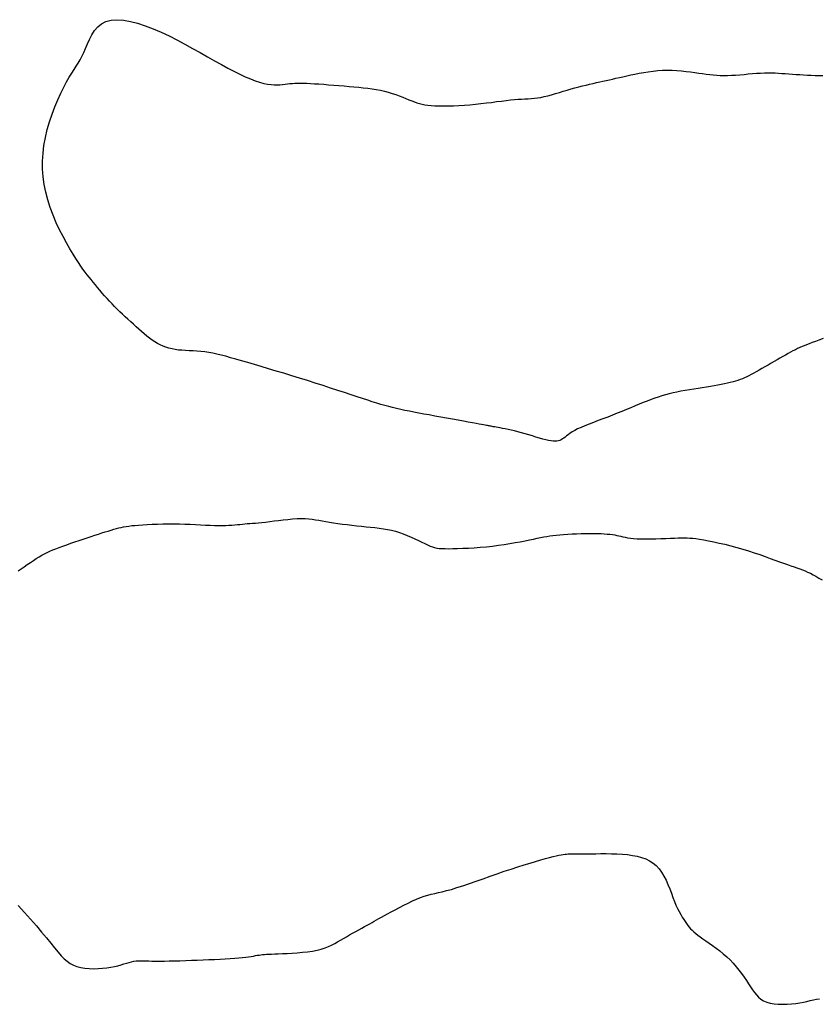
# Model space of a CAD drawing. Header units: millimetres. Extents: x 32690613 to 32693367, y 5343692 to 5344708.
# Tile 456 of 656: x 32692898 to 32692911, y 5344093 to 5344108. Entities that reach past the tile are written whole.
import ezdxf

# ---------------------------------------------------------------- set-up
doc = ezdxf.new("R2010")
doc.units = ezdxf.units.MM
doc.header["$LTSCALE"] = 20
doc.layers.add('02-DGM_HL_492.50', color=92, linetype='Continuous')

msp = doc.modelspace()

# ---------------------------------------------------------------- linework, layer by layer
at = {"layer": '02-DGM_HL_492.50', "elevation": 492.5, "flags": 128}
for points in [[(32692910.814, 5344103.287), (32692910.748, 5344103.262), (32692910.69, 5344103.24), (32692910.639, 5344103.221), (32692910.593, 5344103.203), (32692910.551, 5344103.187), (32692910.513, 5344103.171), (32692910.477, 5344103.156), (32692910.442, 5344103.14), (32692910.406, 5344103.124), (32692910.37, 5344103.106), (32692910.332, 5344103.087), (32692910.293, 5344103.067), (32692910.253, 5344103.045), (32692910.211, 5344103.022), (32692910.168, 5344102.998), (32692910.123, 5344102.973), (32692910.077, 5344102.946), (32692910.03, 5344102.919), (32692909.981, 5344102.891), (32692909.933, 5344102.862), (32692909.884, 5344102.834), (32692909.836, 5344102.806), (32692909.79, 5344102.779), (32692909.745, 5344102.754), (32692909.703, 5344102.731), (32692909.663, 5344102.709), (32692909.626, 5344102.69), (32692909.591, 5344102.672), (32692909.556, 5344102.656), (32692909.522, 5344102.642), (32692909.487, 5344102.628), (32692909.45, 5344102.616), (32692909.412, 5344102.603), (32692909.372, 5344102.592), (32692909.328, 5344102.581), (32692909.282, 5344102.57), (32692909.234, 5344102.559), (32692909.182, 5344102.548), (32692909.128, 5344102.538), (32692909.07, 5344102.528), (32692909.009, 5344102.518), (32692908.946, 5344102.508), (32692908.88, 5344102.498), (32692908.812, 5344102.488), (32692908.744, 5344102.477), (32692908.675, 5344102.466), (32692908.606, 5344102.455), (32692908.539, 5344102.443), (32692908.474, 5344102.43), (32692908.412, 5344102.416), (32692908.351, 5344102.402), (32692908.292, 5344102.386), (32692908.234, 5344102.369), (32692908.176, 5344102.35), (32692908.118, 5344102.331), (32692908.059, 5344102.309), (32692907.999, 5344102.286), (32692907.936, 5344102.261), (32692907.871, 5344102.235), (32692907.804, 5344102.207), (32692907.736, 5344102.178), (32692907.665, 5344102.149), (32692907.593, 5344102.119), (32692907.519, 5344102.089), (32692907.444, 5344102.059), (32692907.367, 5344102.029), (32692907.29, 5344102), (32692907.213, 5344101.972), (32692907.139, 5344101.944), (32692907.068, 5344101.916), (32692907.001, 5344101.889), (32692906.939, 5344101.863), (32692906.884, 5344101.838), (32692906.837, 5344101.813), (32692906.796, 5344101.79), (32692906.761, 5344101.767), (32692906.732, 5344101.746), (32692906.705, 5344101.727), (32692906.682, 5344101.709), (32692906.661, 5344101.693), (32692906.64, 5344101.678), (32692906.62, 5344101.666), (32692906.599, 5344101.656), (32692906.576, 5344101.648), (32692906.551, 5344101.643), (32692906.524, 5344101.641), (32692906.493, 5344101.642), (32692906.458, 5344101.646), (32692906.419, 5344101.653), (32692906.374, 5344101.663), (32692906.325, 5344101.676), (32692906.273, 5344101.692), (32692906.217, 5344101.709), (32692906.16, 5344101.727), (32692906.101, 5344101.745), (32692906.042, 5344101.762), (32692905.984, 5344101.779), (32692905.928, 5344101.794), (32692905.873, 5344101.808), (32692905.821, 5344101.82), (32692905.771, 5344101.831), (32692905.725, 5344101.84), (32692905.682, 5344101.848), (32692905.644, 5344101.856), (32692905.61, 5344101.862), (32692905.581, 5344101.867), (32692905.556, 5344101.871), (32692905.534, 5344101.875), (32692905.516, 5344101.879), (32692905.5, 5344101.882), (32692905.485, 5344101.884), (32692905.47, 5344101.887), (32692905.456, 5344101.89), (32692905.441, 5344101.892), (32692905.423, 5344101.896), (32692905.402, 5344101.899), (32692905.377, 5344101.904), (32692905.345, 5344101.91), (32692905.306, 5344101.917), (32692905.258, 5344101.926), (32692905.201, 5344101.936), (32692905.132, 5344101.948), (32692905.055, 5344101.962), (32692904.97, 5344101.978), (32692904.88, 5344101.994), (32692904.787, 5344102.011), (32692904.693, 5344102.028), (32692904.6, 5344102.045), (32692904.509, 5344102.062), (32692904.423, 5344102.077), (32692904.342, 5344102.092), (32692904.264, 5344102.107), (32692904.19, 5344102.121), (32692904.119, 5344102.135), (32692904.051, 5344102.149), (32692903.986, 5344102.164), (32692903.922, 5344102.18), (32692903.859, 5344102.196), (32692903.797, 5344102.213), (32692903.733, 5344102.232), (32692903.667, 5344102.252), (32692903.597, 5344102.274), (32692903.523, 5344102.298), (32692903.442, 5344102.325), (32692903.354, 5344102.354), (32692903.258, 5344102.386), (32692903.154, 5344102.42), (32692903.043, 5344102.456), (32692902.928, 5344102.494), (32692902.808, 5344102.533), (32692902.684, 5344102.573), (32692902.559, 5344102.613), (32692902.432, 5344102.652), (32692902.306, 5344102.691), (32692902.181, 5344102.729), (32692902.057, 5344102.766), (32692901.937, 5344102.802), (32692901.82, 5344102.837), (32692901.709, 5344102.869), (32692901.603, 5344102.9), (32692901.504, 5344102.929), (32692901.413, 5344102.955), (32692901.329, 5344102.979), (32692901.251, 5344103.001), (32692901.178, 5344103.02), (32692901.108, 5344103.037), (32692901.042, 5344103.051), (32692900.978, 5344103.063), (32692900.915, 5344103.072), (32692900.852, 5344103.079), (32692900.79, 5344103.084), (32692900.728, 5344103.088), (32692900.667, 5344103.091), (32692900.608, 5344103.094), (32692900.55, 5344103.097), (32692900.495, 5344103.102), (32692900.441, 5344103.109), (32692900.39, 5344103.119), (32692900.341, 5344103.132), (32692900.293, 5344103.147), (32692900.248, 5344103.164), (32692900.203, 5344103.185), (32692900.159, 5344103.208), (32692900.116, 5344103.234), (32692900.074, 5344103.262), (32692900.031, 5344103.293), (32692899.988, 5344103.326), (32692899.945, 5344103.361), (32692899.901, 5344103.398), (32692899.858, 5344103.436), (32692899.815, 5344103.475), (32692899.772, 5344103.514), (32692899.729, 5344103.554), (32692899.685, 5344103.594), (32692899.642, 5344103.634), (32692899.599, 5344103.675), (32692899.556, 5344103.715), (32692899.514, 5344103.756), (32692899.472, 5344103.798), (32692899.431, 5344103.84), (32692899.39, 5344103.883), (32692899.35, 5344103.926), (32692899.311, 5344103.97), (32692899.272, 5344104.014), (32692899.235, 5344104.058), (32692899.198, 5344104.102), (32692899.163, 5344104.145), (32692899.128, 5344104.187), (32692899.095, 5344104.228), (32692899.062, 5344104.268), (32692899.03, 5344104.308), (32692898.998, 5344104.35), (32692898.964, 5344104.395), (32692898.929, 5344104.445), (32692898.891, 5344104.501), (32692898.85, 5344104.565), (32692898.805, 5344104.638), (32692898.755, 5344104.722), (32692898.701, 5344104.815), (32692898.646, 5344104.917), (32692898.591, 5344105.026), (32692898.538, 5344105.14), (32692898.487, 5344105.259), (32692898.441, 5344105.381), (32692898.401, 5344105.504), (32692898.369, 5344105.628), (32692898.345, 5344105.752), (32692898.328, 5344105.876), (32692898.319, 5344106.001), (32692898.318, 5344106.126), (32692898.325, 5344106.252), (32692898.34, 5344106.377), (32692898.362, 5344106.503), (32692898.392, 5344106.629), (32692898.429, 5344106.754), (32692898.47, 5344106.876), (32692898.515, 5344106.994), (32692898.562, 5344107.106), (32692898.61, 5344107.211), (32692898.658, 5344107.307), (32692898.703, 5344107.392), (32692898.745, 5344107.467), (32692898.784, 5344107.531), (32692898.821, 5344107.59), (32692898.855, 5344107.643), (32692898.887, 5344107.695), (32692898.918, 5344107.746), (32692898.947, 5344107.801), (32692898.976, 5344107.862), (32692899.005, 5344107.929), (32692899.036, 5344108), (32692899.069, 5344108.074), (32692899.106, 5344108.146), (32692899.15, 5344108.214), (32692899.201, 5344108.275), (32692899.261, 5344108.325), (32692899.332, 5344108.362), (32692899.415, 5344108.383), (32692899.509, 5344108.389), (32692899.612, 5344108.381), (32692899.723, 5344108.362), (32692899.84, 5344108.331), (32692899.962, 5344108.291), (32692900.088, 5344108.243), (32692900.215, 5344108.188), (32692900.342, 5344108.128), (32692900.469, 5344108.064), (32692900.594, 5344107.997), (32692900.718, 5344107.93), (32692900.839, 5344107.862), (32692900.957, 5344107.795), (32692901.071, 5344107.73), (32692901.18, 5344107.67), (32692901.284, 5344107.614), (32692901.382, 5344107.563), (32692901.475, 5344107.517), (32692901.563, 5344107.477), (32692901.645, 5344107.442), (32692901.722, 5344107.413), (32692901.793, 5344107.389), (32692901.859, 5344107.37), (32692901.919, 5344107.358), (32692901.975, 5344107.35), (32692902.027, 5344107.346), (32692902.074, 5344107.346), (32692902.119, 5344107.348), (32692902.161, 5344107.352), (32692902.202, 5344107.357), (32692902.241, 5344107.362), (32692902.279, 5344107.366), (32692902.317, 5344107.369), (32692902.357, 5344107.371), (32692902.399, 5344107.373), (32692902.444, 5344107.373), (32692902.492, 5344107.373), (32692902.546, 5344107.371), (32692902.606, 5344107.369), (32692902.671, 5344107.365), (32692902.743, 5344107.361), (32692902.819, 5344107.355), (32692902.898, 5344107.349), (32692902.979, 5344107.343), (32692903.061, 5344107.336), (32692903.144, 5344107.329), (32692903.224, 5344107.322), (32692903.303, 5344107.315), (32692903.379, 5344107.308), (32692903.453, 5344107.301), (32692903.524, 5344107.293), (32692903.594, 5344107.284), (32692903.661, 5344107.273), (32692903.727, 5344107.26), (32692903.791, 5344107.246), (32692903.853, 5344107.229), (32692903.914, 5344107.21), (32692903.972, 5344107.19), (32692904.029, 5344107.169), (32692904.083, 5344107.148), (32692904.134, 5344107.127), (32692904.183, 5344107.107), (32692904.228, 5344107.089), (32692904.271, 5344107.073), (32692904.312, 5344107.058), (32692904.353, 5344107.046), (32692904.394, 5344107.035), (32692904.438, 5344107.027), (32692904.486, 5344107.02), (32692904.538, 5344107.014), (32692904.597, 5344107.011), (32692904.664, 5344107.009), (32692904.737, 5344107.008), (32692904.815, 5344107.01), (32692904.898, 5344107.012), (32692904.984, 5344107.016), (32692905.072, 5344107.022), (32692905.161, 5344107.028), (32692905.25, 5344107.036), (32692905.337, 5344107.046), (32692905.423, 5344107.056), (32692905.506, 5344107.066), (32692905.587, 5344107.077), (32692905.664, 5344107.087), (32692905.738, 5344107.096), (32692905.807, 5344107.104), (32692905.872, 5344107.111), (32692905.932, 5344107.115), (32692905.988, 5344107.119), (32692906.041, 5344107.121), (32692906.091, 5344107.124), (32692906.141, 5344107.127), (32692906.191, 5344107.131), (32692906.241, 5344107.137), (32692906.294, 5344107.146), (32692906.35, 5344107.157), (32692906.408, 5344107.172), (32692906.468, 5344107.188), (32692906.53, 5344107.206), (32692906.592, 5344107.225), (32692906.655, 5344107.244), (32692906.718, 5344107.263), (32692906.781, 5344107.281), (32692906.842, 5344107.298), (32692906.902, 5344107.314), (32692906.961, 5344107.329), (32692907.019, 5344107.343), (32692907.075, 5344107.357), (32692907.131, 5344107.369), (32692907.185, 5344107.382), (32692907.238, 5344107.393), (32692907.29, 5344107.405), (32692907.342, 5344107.416), (32692907.393, 5344107.428), (32692907.445, 5344107.439), (32692907.498, 5344107.451), (32692907.553, 5344107.464), (32692907.61, 5344107.476), (32692907.671, 5344107.49), (32692907.734, 5344107.504), (32692907.801, 5344107.518), (32692907.871, 5344107.532), (32692907.943, 5344107.546), (32692908.016, 5344107.557), (32692908.092, 5344107.567), (32692908.168, 5344107.575), (32692908.245, 5344107.58), (32692908.321, 5344107.581), (32692908.398, 5344107.579), (32692908.474, 5344107.575), (32692908.548, 5344107.569), (32692908.621, 5344107.562), (32692908.691, 5344107.553), (32692908.759, 5344107.544), (32692908.824, 5344107.535), (32692908.885, 5344107.526), (32692908.943, 5344107.518), (32692909, 5344107.511), (32692909.055, 5344107.505), (32692909.111, 5344107.501), (32692909.167, 5344107.498), (32692909.224, 5344107.496), (32692909.284, 5344107.497), (32692909.347, 5344107.499), (32692909.413, 5344107.503), (32692909.48, 5344107.508), (32692909.548, 5344107.514), (32692909.617, 5344107.52), (32692909.684, 5344107.526), (32692909.75, 5344107.531), (32692909.814, 5344107.535), (32692909.875, 5344107.537), (32692909.934, 5344107.538), (32692909.99, 5344107.537), (32692910.046, 5344107.536), (32692910.1, 5344107.533), (32692910.154, 5344107.53), (32692910.209, 5344107.526), (32692910.265, 5344107.522), (32692910.322, 5344107.518), (32692910.381, 5344107.514), (32692910.44, 5344107.51), (32692910.501, 5344107.507), (32692910.563, 5344107.503), (32692910.625, 5344107.5), (32692910.687, 5344107.498), (32692910.75, 5344107.497), (32692910.812, 5344107.496)], [(32692897.926, 5344099.566), (32692897.974, 5344099.6), (32692898.023, 5344099.634), (32692898.073, 5344099.669), (32692898.122, 5344099.702), (32692898.17, 5344099.734), (32692898.217, 5344099.764), (32692898.262, 5344099.791), (32692898.305, 5344099.816), (32692898.348, 5344099.839), (32692898.391, 5344099.861), (32692898.436, 5344099.882), (32692898.483, 5344099.902), (32692898.532, 5344099.922), (32692898.585, 5344099.943), (32692898.643, 5344099.964), (32692898.704, 5344099.986), (32692898.768, 5344100.008), (32692898.834, 5344100.031), (32692898.901, 5344100.053), (32692898.967, 5344100.075), (32692899.032, 5344100.097), (32692899.096, 5344100.117), (32692899.156, 5344100.137), (32692899.213, 5344100.156), (32692899.267, 5344100.174), (32692899.319, 5344100.19), (32692899.368, 5344100.205), (32692899.414, 5344100.219), (32692899.458, 5344100.232), (32692899.499, 5344100.244), (32692899.539, 5344100.254), (32692899.577, 5344100.263), (32692899.615, 5344100.271), (32692899.655, 5344100.279), (32692899.698, 5344100.285), (32692899.745, 5344100.291), (32692899.797, 5344100.296), (32692899.856, 5344100.301), (32692899.922, 5344100.305), (32692899.994, 5344100.309), (32692900.073, 5344100.313), (32692900.156, 5344100.316), (32692900.242, 5344100.318), (32692900.33, 5344100.319), (32692900.419, 5344100.319), (32692900.508, 5344100.318), (32692900.596, 5344100.316), (32692900.682, 5344100.313), (32692900.766, 5344100.309), (32692900.848, 5344100.304), (32692900.925, 5344100.3), (32692901, 5344100.297), (32692901.07, 5344100.294), (32692901.135, 5344100.293), (32692901.195, 5344100.293), (32692901.25, 5344100.294), (32692901.301, 5344100.297), (32692901.349, 5344100.3), (32692901.394, 5344100.304), (32692901.437, 5344100.308), (32692901.478, 5344100.312), (32692901.517, 5344100.316), (32692901.557, 5344100.319), (32692901.596, 5344100.323), (32692901.637, 5344100.326), (32692901.68, 5344100.329), (32692901.726, 5344100.333), (32692901.775, 5344100.337), (32692901.829, 5344100.342), (32692901.889, 5344100.349), (32692901.954, 5344100.357), (32692902.024, 5344100.366), (32692902.097, 5344100.375), (32692902.172, 5344100.384), (32692902.247, 5344100.392), (32692902.321, 5344100.398), (32692902.392, 5344100.403), (32692902.459, 5344100.405), (32692902.521, 5344100.404), (32692902.579, 5344100.4), (32692902.634, 5344100.394), (32692902.687, 5344100.386), (32692902.74, 5344100.377), (32692902.794, 5344100.367), (32692902.851, 5344100.356), (32692902.912, 5344100.345), (32692902.977, 5344100.335), (32692903.047, 5344100.325), (32692903.12, 5344100.316), (32692903.195, 5344100.307), (32692903.271, 5344100.298), (32692903.348, 5344100.29), (32692903.424, 5344100.282), (32692903.498, 5344100.274), (32692903.57, 5344100.267), (32692903.64, 5344100.259), (32692903.708, 5344100.251), (32692903.774, 5344100.241), (32692903.839, 5344100.23), (32692903.903, 5344100.217), (32692903.967, 5344100.201), (32692904.03, 5344100.182), (32692904.093, 5344100.159), (32692904.156, 5344100.134), (32692904.218, 5344100.107), (32692904.277, 5344100.08), (32692904.334, 5344100.053), (32692904.388, 5344100.027), (32692904.438, 5344100.003), (32692904.483, 5344099.982), (32692904.523, 5344099.964), (32692904.56, 5344099.951), (32692904.595, 5344099.94), (32692904.631, 5344099.932), (32692904.669, 5344099.927), (32692904.712, 5344099.924), (32692904.761, 5344099.923), (32692904.819, 5344099.922), (32692904.886, 5344099.923), (32692904.962, 5344099.925), (32692905.046, 5344099.928), (32692905.135, 5344099.932), (32692905.229, 5344099.938), (32692905.325, 5344099.945), (32692905.423, 5344099.954), (32692905.52, 5344099.964), (32692905.615, 5344099.976), (32692905.708, 5344099.99), (32692905.798, 5344100.004), (32692905.884, 5344100.019), (32692905.965, 5344100.034), (32692906.042, 5344100.049), (32692906.113, 5344100.064), (32692906.179, 5344100.077), (32692906.238, 5344100.089), (32692906.292, 5344100.1), (32692906.342, 5344100.11), (32692906.391, 5344100.119), (32692906.439, 5344100.127), (32692906.488, 5344100.133), (32692906.54, 5344100.14), (32692906.597, 5344100.145), (32692906.659, 5344100.15), (32692906.726, 5344100.155), (32692906.796, 5344100.159), (32692906.867, 5344100.162), (32692906.939, 5344100.164), (32692907.011, 5344100.166), (32692907.079, 5344100.167), (32692907.144, 5344100.167), (32692907.204, 5344100.166), (32692907.26, 5344100.164), (32692907.31, 5344100.161), (32692907.357, 5344100.157), (32692907.4, 5344100.153), (32692907.44, 5344100.148), (32692907.478, 5344100.142), (32692907.512, 5344100.135), (32692907.545, 5344100.128), (32692907.577, 5344100.12), (32692907.61, 5344100.112), (32692907.646, 5344100.105), (32692907.684, 5344100.098), (32692907.728, 5344100.091), (32692907.779, 5344100.086), (32692907.837, 5344100.082), (32692907.904, 5344100.08), (32692907.978, 5344100.08), (32692908.056, 5344100.08), (32692908.137, 5344100.082), (32692908.218, 5344100.084), (32692908.296, 5344100.086), (32692908.37, 5344100.089), (32692908.437, 5344100.092), (32692908.495, 5344100.094), (32692908.546, 5344100.095), (32692908.593, 5344100.096), (32692908.637, 5344100.095), (32692908.681, 5344100.093), (32692908.728, 5344100.089), (32692908.779, 5344100.083), (32692908.838, 5344100.074), (32692908.905, 5344100.063), (32692908.981, 5344100.048), (32692909.063, 5344100.032), (32692909.151, 5344100.013), (32692909.242, 5344099.992), (32692909.336, 5344099.969), (32692909.432, 5344099.943), (32692909.527, 5344099.916), (32692909.62, 5344099.887), (32692909.712, 5344099.857), (32692909.8, 5344099.827), (32692909.886, 5344099.796), (32692909.967, 5344099.767), (32692910.044, 5344099.738), (32692910.116, 5344099.712), (32692910.182, 5344099.688), (32692910.243, 5344099.667), (32692910.298, 5344099.648), (32692910.349, 5344099.631), (32692910.396, 5344099.615), (32692910.441, 5344099.6), (32692910.484, 5344099.584), (32692910.526, 5344099.567), (32692910.567, 5344099.549), (32692910.61, 5344099.528), (32692910.654, 5344099.505), (32692910.699, 5344099.48), (32692910.747, 5344099.452), (32692910.798, 5344099.423)], [(32692897.927, 5344094.211), (32692898.03, 5344094.101), (32692898.127, 5344093.993), (32692898.218, 5344093.888), (32692898.302, 5344093.787), (32692898.379, 5344093.693), (32692898.449, 5344093.608), (32692898.511, 5344093.532), (32692898.567, 5344093.466), (32692898.618, 5344093.408), (32692898.666, 5344093.359), (32692898.713, 5344093.318), (32692898.761, 5344093.284), (32692898.812, 5344093.256), (32692898.867, 5344093.235), (32692898.928, 5344093.219), (32692898.994, 5344093.208), (32692899.063, 5344093.202), (32692899.134, 5344093.2), (32692899.206, 5344093.201), (32692899.277, 5344093.206), (32692899.345, 5344093.213), (32692899.409, 5344093.223), (32692899.469, 5344093.234), (32692899.524, 5344093.247), (32692899.574, 5344093.261), (32692899.621, 5344093.275), (32692899.665, 5344093.288), (32692899.705, 5344093.3), (32692899.744, 5344093.31), (32692899.781, 5344093.318), (32692899.817, 5344093.323), (32692899.853, 5344093.326), (32692899.889, 5344093.327), (32692899.928, 5344093.326), (32692899.971, 5344093.325), (32692900.017, 5344093.323), (32692900.069, 5344093.322), (32692900.128, 5344093.32), (32692900.195, 5344093.32), (32692900.268, 5344093.321), (32692900.347, 5344093.323), (32692900.43, 5344093.325), (32692900.518, 5344093.328), (32692900.609, 5344093.331), (32692900.701, 5344093.334), (32692900.795, 5344093.338), (32692900.888, 5344093.342), (32692900.981, 5344093.345), (32692901.071, 5344093.349), (32692901.159, 5344093.353), (32692901.243, 5344093.358), (32692901.322, 5344093.362), (32692901.395, 5344093.367), (32692901.461, 5344093.372), (32692901.519, 5344093.378), (32692901.571, 5344093.384), (32692901.616, 5344093.391), (32692901.657, 5344093.397), (32692901.693, 5344093.403), (32692901.725, 5344093.409), (32692901.756, 5344093.414), (32692901.784, 5344093.418), (32692901.812, 5344093.422), (32692901.84, 5344093.425), (32692901.87, 5344093.428), (32692901.904, 5344093.43), (32692901.941, 5344093.432), (32692901.984, 5344093.434), (32692902.034, 5344093.437), (32692902.092, 5344093.439), (32692902.159, 5344093.441), (32692902.233, 5344093.445), (32692902.312, 5344093.449), (32692902.394, 5344093.455), (32692902.478, 5344093.462), (32692902.56, 5344093.471), (32692902.639, 5344093.483), (32692902.712, 5344093.496), (32692902.779, 5344093.513), (32692902.84, 5344093.532), (32692902.895, 5344093.554), (32692902.946, 5344093.577), (32692902.995, 5344093.602), (32692903.042, 5344093.628), (32692903.088, 5344093.655), (32692903.135, 5344093.683), (32692903.183, 5344093.712), (32692903.233, 5344093.74), (32692903.282, 5344093.769), (32692903.332, 5344093.797), (32692903.381, 5344093.824), (32692903.428, 5344093.85), (32692903.473, 5344093.875), (32692903.516, 5344093.898), (32692903.555, 5344093.92), (32692903.592, 5344093.941), (32692903.629, 5344093.961), (32692903.665, 5344093.981), (32692903.704, 5344094.002), (32692903.745, 5344094.025), (32692903.791, 5344094.05), (32692903.842, 5344094.078), (32692903.9, 5344094.11), (32692903.963, 5344094.144), (32692904.03, 5344094.179), (32692904.099, 5344094.215), (32692904.169, 5344094.251), (32692904.238, 5344094.284), (32692904.306, 5344094.314), (32692904.37, 5344094.34), (32692904.429, 5344094.36), (32692904.485, 5344094.377), (32692904.541, 5344094.391), (32692904.596, 5344094.404), (32692904.655, 5344094.417), (32692904.718, 5344094.431), (32692904.787, 5344094.449), (32692904.865, 5344094.47), (32692904.952, 5344094.497), (32692905.048, 5344094.528), (32692905.151, 5344094.563), (32692905.259, 5344094.601), (32692905.37, 5344094.64), (32692905.484, 5344094.68), (32692905.597, 5344094.72), (32692905.71, 5344094.759), (32692905.819, 5344094.795), (32692905.925, 5344094.83), (32692906.026, 5344094.861), (32692906.122, 5344094.891), (32692906.211, 5344094.917), (32692906.294, 5344094.941), (32692906.369, 5344094.962), (32692906.435, 5344094.98), (32692906.493, 5344094.995), (32692906.542, 5344095.007), (32692906.584, 5344095.016), (32692906.621, 5344095.023), (32692906.653, 5344095.029), (32692906.682, 5344095.032), (32692906.708, 5344095.035), (32692906.733, 5344095.036), (32692906.758, 5344095.037), (32692906.785, 5344095.037), (32692906.813, 5344095.037), (32692906.846, 5344095.036), (32692906.883, 5344095.036), (32692906.925, 5344095.036), (32692906.975, 5344095.036), (32692907.033, 5344095.037), (32692907.1, 5344095.038), (32692907.175, 5344095.04), (32692907.255, 5344095.041), (32692907.34, 5344095.041), (32692907.427, 5344095.04), (32692907.514, 5344095.038), (32692907.601, 5344095.033), (32692907.684, 5344095.025), (32692907.764, 5344095.014), (32692907.838, 5344094.999), (32692907.909, 5344094.98), (32692907.974, 5344094.956), (32692908.035, 5344094.926), (32692908.091, 5344094.891), (32692908.142, 5344094.849), (32692908.188, 5344094.8), (32692908.229, 5344094.744), (32692908.266, 5344094.682), (32692908.3, 5344094.616), (32692908.33, 5344094.547), (32692908.358, 5344094.477), (32692908.385, 5344094.407), (32692908.41, 5344094.34), (32692908.435, 5344094.276), (32692908.459, 5344094.217), (32692908.484, 5344094.163), (32692908.509, 5344094.113), (32692908.534, 5344094.068), (32692908.558, 5344094.026), (32692908.582, 5344093.989), (32692908.605, 5344093.954), (32692908.627, 5344093.922), (32692908.649, 5344093.893), (32692908.671, 5344093.866), (32692908.693, 5344093.84), (32692908.717, 5344093.814), (32692908.744, 5344093.789), (32692908.774, 5344093.764), (32692908.807, 5344093.737), (32692908.846, 5344093.708), (32692908.89, 5344093.677), (32692908.939, 5344093.644), (32692908.991, 5344093.608), (32692909.046, 5344093.57), (32692909.103, 5344093.529), (32692909.16, 5344093.486), (32692909.216, 5344093.44), (32692909.271, 5344093.391), (32692909.324, 5344093.34), (32692909.375, 5344093.287), (32692909.422, 5344093.232), (32692909.467, 5344093.177), (32692909.51, 5344093.121), (32692909.55, 5344093.066), (32692909.587, 5344093.012), (32692909.622, 5344092.96), (32692909.654, 5344092.911), (32692909.685, 5344092.864), (32692909.715, 5344092.821), (32692909.747, 5344092.781), (32692909.781, 5344092.745), (32692909.819, 5344092.714), (32692909.862, 5344092.687), (32692909.911, 5344092.666), (32692909.968, 5344092.65), (32692910.03, 5344092.639), (32692910.097, 5344092.632), (32692910.166, 5344092.63), (32692910.237, 5344092.631), (32692910.307, 5344092.636), (32692910.376, 5344092.643), (32692910.44, 5344092.653), (32692910.5, 5344092.665), (32692910.555, 5344092.677), (32692910.608, 5344092.69), (32692910.659, 5344092.701), (32692910.709, 5344092.711), (32692910.759, 5344092.718)]]:
    msp.add_lwpolyline(points, dxfattribs=at)

doc.saveas('drawing.dxf')
